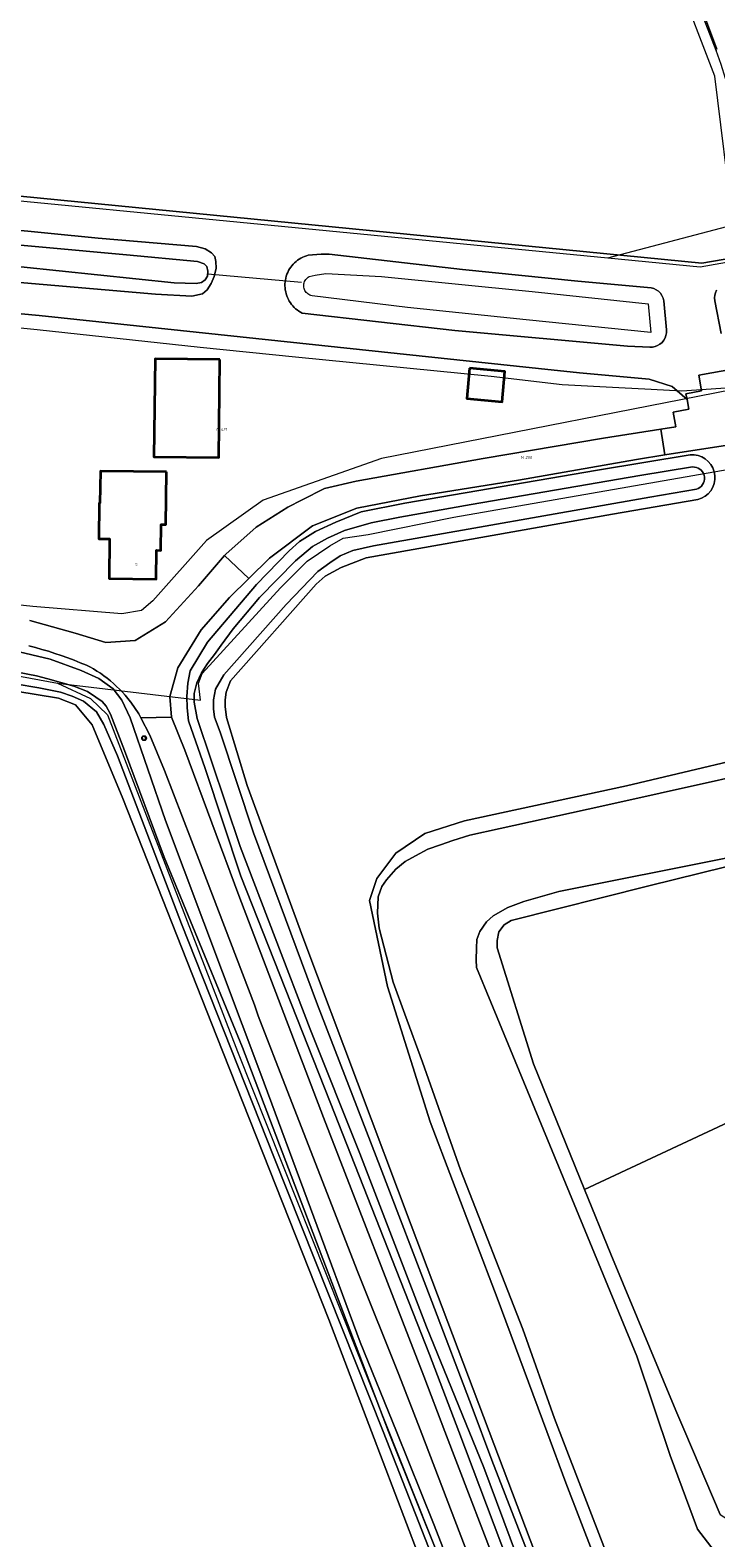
# Model space of a CAD drawing. Header units: metres. Extents: x 250001 to 257773, y 598992 to 609118.
# Tile 311 of 656: x 254298 to 254384, y 601487 to 601676. Entities that reach past the tile are written whole.
import ezdxf
from ezdxf.enums import TextEntityAlignment as Align
from ezdxf.lldxf.tags import DXFTag

# ---------------------------------------------------------------- set-up
doc = ezdxf.new("R2010")
doc.units = ezdxf.units.M
for name, color, linetype, lineweight in [('B-WE-GR-BOUWLAND-GV', 252, 'Continuous', 13), ('B-WE-GR-GROENVOORZIENING-GV', 252, 'Continuous', 18), ('B-WE-GW-WATERGANG_INSTEEK-G', 90, 'Continuous', 18), ('B-WE-KG-GRENS_PERCEEL-G', 150, 'KG-PERCEEL', 18), ('B-WE-KG-GRENS_PERCEEL-S', 150, 'Continuous', 25), ('B-WE-KW-KUNSTWERK_DUIKER-G', 252, 'Continuous', 18), ('B-WE-OG-BEBOUWING-GV', 1, 'Continuous', 35), ('B-WE-OG-BEBOUWING-T18', 7, 'Continuous', 18), ('B-WE-OG-TERREIN_ERF-GV', 7, 'Continuous', 18), ('B-WE-OG-WATER-GV', 252, 'Continuous', 18), ('B-WE-OG-WATER_SLOOT-GV', 252, 'Continuous', 18), ('B-WE-VH-ONVERHARD-GV', 252, 'Continuous', 18), ('B-WE-VH-VERHARDING_BEDRIJFSVLOERPLAAT-GV', 252, 'Continuous', 18), ('B-WE-VH-VERHARDING_GESLOTEN-GV', 252, 'Continuous', 18), ('B-WE-VW-VERKEERSTEKEN_BORD-S', 252, 'Continuous', 25), ('B-WE-VW-VERKEERSTEKEN_DRAAGCONSTRUCTIE-S', 252, 'Continuous', 25), ('X-XX-AL-REFERENTIE-G', 7, 'Continuous', 18)]:
    doc.layers.add(name, color=color, linetype=linetype, lineweight=lineweight)
doc.styles.add('NLCS-ISO', font='NLCS-ISO.ttf')
doc.styles.add('NLCS-ISO-ANNOTATIEF-T18', font='NLCS-ISO.ttf', dxfattribs={"height": 1.8})
doc.styles.get("Standard").update_dxf_attribs({"font": 'NLCS-ISO.ttf'})
tags = doc.linetypes.add('KG-PERCEEL', pattern='A,5.5,-2,["P",Standard,S=1.8,R=0,X=-0.5,Y=-0.9],-2,5.5,-2,[5,NLCS.SHX,S=0.75,R=0,X=0,Y=0],-2', length=19).pattern_tags.tags
tags[6] = DXFTag(74, 10)

# ---------------------------------------------------------------- blocks, each defined once
blk = doc.blocks.new('SKG-PERCEELNUMMER-SO')
at = {"style": 'NLCS-ISO', "oblique": 10, "flags": 1}
blk.add_attdef('GEMEENTECODE', text='', height=1.8, dxfattribs=at).set_placement((0, 2.55), align=Align.MIDDLE_CENTER)
at = {"style": 'NLCS-ISO', "oblique": 10}
blk.add_attdef('SECTIE', text='', height=1.8, dxfattribs=at).set_placement((-0.5, 0), align=Align.MIDDLE_RIGHT)
blk.add_attdef('PERCEELNUMMER', text='', height=1.8, dxfattribs=at).set_placement((0.5, 0), align=Align.MIDDLE_LEFT)
blk = doc.blocks.new('BS2021-132-Xref-KAD-20210617')
at = {"layer": 'B-WE-KG-GRENS_PERCEEL-G', "flags": 128}
for points in [[(254370.308, 601647.735), (254386.088, 601651.887), (254383.807, 601670.616), (254379.055, 601683.003), (254348.584, 601762.431), (254308.36, 601867.285), (254266.497, 601976.411)], [(254068.002, 601684.574), (254084.074, 601677.222), (254244.866, 601659.891), (254370.308, 601647.735)], [(254370.308, 601647.735), (254381.96, 601646.606), (254489.32, 601665.653), (254526.548, 601670.906)], [(254390.238, 601631.973), (254385.762, 601631.362), (254379.658, 601630.955), (254375.792, 601631.159), (254371.72, 601631.362), (254364.6, 601631.769), (254355.646, 601632.787), (254331.026, 601635.228), (254319.02, 601636.449), (254298.468, 601638.687), (254290.428, 601639.476)], [(254301.046, 601594.223), (254319.038, 601592.064), (254318.798, 601594.223), (254319.278, 601595.423), (254329.112, 601606.217), (254332.472, 601609.576), (254335.35, 601611.495), (254337.028, 601612.454), (254340.148, 601612.934), (254350.942, 601615.093), (254423.866, 601627.807), (254480.117, 601637.143)], [(254390.238, 601631.973), (254341.856, 601622.5), (254326.94, 601617.217), (254319.794, 601612.142), (254313.062, 601604.58), (254311.612, 601603.337), (254309.126, 601602.923), (254297.938, 601603.855), (254288.454, 601604.864)], [(254186.828, 601598.375), (254188.062, 601599.25), (254191.126, 601601.187), (254194.328, 601602.875), (254197.782, 601603.562), (254202.344, 601604.062), (254208.312, 601603.875), (254233.282, 601602.375), (254255.218, 601600.5), (254268.438, 601599.187), (254285.812, 601597), (254301.046, 601594.223)], [(254301.046, 601594.223), (254305.194, 601592.277), (254307.344, 601590.238), (254323.7, 601547.841), (254368.354, 601435.721), (254395.162, 601443.265), (254463.796, 601466.467)]]:
    blk.add_lwpolyline(points, dxfattribs=at)
at = {"layer": 'B-WE-KG-GRENS_PERCEEL-S', "xscale": 0.2, "yscale": 0.2, "zscale": 0.2}
for p, values in [((254321.507, 601626.149), {'PERCEELNUMMER': '421', 'SECTIE': 'M'}), ((254359.835, 601622.605), {'PERCEELNUMMER': '290', 'SECTIE': 'M'})]:
    blk.add_blockref('SKG-PERCEELNUMMER-SO', p, dxfattribs=at).add_auto_attribs(values)
blk = doc.blocks.new('BS2021-132-Xref-inmeting-2d-20210906')
at = {"layer": 'B-WE-GW-WATERGANG_INSTEEK-G'}
blk.add_lwpolyline([(254384.1, 601673.96), (254382.4, 601678.47)], dxfattribs=at)
blk = doc.blocks.new('SIE-WEG_VERKEERSBORD-SO')
at = {"color": 0, "linetype": 'ByBlock', "lineweight": 18}
blk.add_lwpolyline([(-1.125, -1.125), (1.125, -1.125), (1.125, 1.125), (-1.125, 1.125)], close=True, dxfattribs=at)
at = {"color": 0, "linetype": 'ByBlock', "lineweight": 18, "style": 'NLCS-ISO'}
blk.add_text('vb', height=1.5, dxfattribs=at).set_placement((0, 0), align=Align.MIDDLE_CENTER)
blk = doc.blocks.new('SIE-WEG_PAAL_VERKEERSBORD-SO')
at = {"color": 0, "linetype": 'ByBlock', "lineweight": 18}
blk.add_circle((0, 0), 1.5, dxfattribs=at)
at = {"color": 0, "linetype": 'ByBlock', "lineweight": 18, "style": 'NLCS-ISO'}
blk.add_text('vb', height=1.5, dxfattribs=at).set_placement((0, 0.13), align=Align.MIDDLE_CENTER)
blk = doc.blocks.new('BS2021-132-Xref-BGT-GRIJS-20210617-aangepast')
at = {"layer": 'B-WE-GR-BOUWLAND-GV', "flags": 128}
for points in [[(254083.863, 601677.527), (254215.206, 601663.483), (254382.166, 601647.079), (254388.756, 601648.215), (254386.326, 601665.003), (254385.999, 601666.794), (254385.6, 601668.569), (254385.131, 601670.327), (254384.592, 601672.065), (254383.969, 601673.819), (254377.753, 601689.925)], [(254349.393, 601476.867), (254340.567, 601500), (254335.191, 601514.092), (254321.061, 601549.825), (254309.288, 601579.689), (254305.423, 601588.955), (254303.33, 601591.47), (254301.17, 601592.321), (254285.001, 601594.972)]]:
    blk.add_lwpolyline(points, dxfattribs=at)
at = {"layer": 'B-WE-GR-GROENVOORZIENING-GV', "flags": 128}
for points in [[(254388.756, 601648.215), (254382.166, 601647.079), (254215.206, 601663.483)], [(254207.666, 601648.932), (254298.721, 601640.491), (254361.606, 601633.808), (254366.742, 601633.262), (254375.542, 601632.454), (254378.416, 601631.556), (254380.299, 601629.909), (254380.167, 601630.642), (254382.136, 601630.995), (254381.782, 601632.964), (254392.335, 601634.859)], [(254384.614, 601638.228), (254383.8, 601642.348), (254383.763, 601642.685), (254383.784, 601643.023), (254383.862, 601643.353), (254383.994, 601643.665)], [(254129.444, 601668.789), (254201.83, 601660.736), (254224.907, 601658.132), (254287.945, 601652.026), (254306.174, 601650.23), (254318.566, 601649.152), (254319.644, 601648.883), (254320.452, 601648.389), (254320.856, 601647.895), (254320.99, 601647.266), (254321.035, 601646.458), (254320.766, 601645.381), (254320.407, 601644.528), (254319.868, 601643.72), (254319.284, 601643.226), (254317.937, 601642.911), (254313.403, 601643.181), (254292.884, 601644.932), (254250.769, 601648.883), (254214.401, 601652.609), (254195.14, 601654.764), (254178.393, 601656.516), (254103.37, 601664.481)], [(254385.401, 601624.166), (254377.523, 601622.923), (254373.939, 601622.358), (254359.088, 601619.767), (254346.726, 601617.8), (254338.749, 601616.249), (254333.136, 601613.996), (254327.755, 601609.936), (254325.137, 601607.389), (254322.679, 601604.998), (254319.129, 601600.897), (254316.203, 601596.12), (254315.196, 601592.539), (254315.404, 601589.916), (254317.063, 601585.777), (254323.885, 601567.483), (254334.513, 601539.552), (254347.163, 601506.96), (254349.829, 601500), (254357.568, 601479.794)], [(254372.312, 601474.692), (254365.055, 601493.553), (254362.653, 601500), (254356.38, 601516.834), (254347.964, 601539.005), (254342.579, 601556.033), (254340.325, 601566.833), (254341.256, 601569.617), (254343.637, 601572.803), (254347.291, 601575.295), (254352.274, 601576.865), (254372.692, 601581.286), (254394.281, 601586.403)], [(254362.139, 601471.978), (254351.56, 601500), (254347.874, 601509.714), (254335.363, 601541.458), (254324.11, 601569.931), (254319.628, 601583.455), (254317.556, 601589.445), (254317.357, 601591.105), (254317.311, 601592.53), (254317.444, 601594.207), (254317.75, 601595.765), (254319.949, 601599.374), (254326.084, 601606.636), (254330.2, 601610.871), (254331.518, 601612.049), (254333.54, 601613.299), (254336.067, 601614.486), (254339.279, 601615.764), (254344.791, 601616.846), (254369.044, 601621.015), (254380.687, 601622.942), (254381.189, 601622.943), (254381.683, 601622.856), (254382.154, 601622.684), (254382.589, 601622.433), (254382.972, 601622.11), (254383.294, 601621.725), (254383.544, 601621.289), (254383.714, 601620.817), (254383.799, 601620.323), (254383.796, 601619.821), (254383.706, 601619.328), (254383.532, 601618.857), (254383.278, 601618.424), (254382.953, 601618.042), (254382.566, 601617.723), (254382.129, 601617.476), (254381.656, 601617.309), (254370.92, 601615.462), (254339.884, 601609.969), (254336.751, 601608.768), (254334.751, 601607.655), (254333.61, 601606.67), (254322.845, 601594.514), (254322.286, 601593.076), (254322.141, 601592.121), (254322.152, 601591.262), (254322.315, 601589.875), (254324.911, 601581.325), (254332.07, 601561.884), (254345.577, 601525.975), (254355.374, 601500), (254370.422, 601460.306)], [(254295.514, 601598.308), (254300.129, 601597.212), (254304.038, 601595.791), (254306.233, 601594.776), (254308.036, 601593.472), (254309.135, 601592.057), (254310.188, 601589.842), (254314.656, 601576.904), (254326.632, 601544.982), (254339.164, 601511.258), (254343.712, 601500), (254348.393, 601488.411), (254356.993, 601466.33)], [(254355.654, 601476.881), (254346.707, 601500.275), (254344.009, 601507.187), (254338.846, 601520.073), (254329.979, 601542.949), (254326.327, 601552.34), (254325.828, 601553.719), (254319.045, 601571.451), (254314.522, 601583.195), (254312.662, 601587.648), (254311.523, 601589.853), (254311.27, 601590.342), (254310.282, 601591.824), (254310.243, 601591.874), (254309.915, 601592.281), (254309.575, 601592.678), (254309.223, 601593.064), (254308.859, 601593.439), (254308.483, 601593.803), (254308.097, 601594.156), (254307.701, 601594.496), (254307.293, 601594.824), (254306.877, 601595.139), (254306.45, 601595.442), (254306.015, 601595.731), (254305.571, 601596.007), (254305.119, 601596.269), (254304.701, 601596.452), (254303.916, 601596.782), (254303.125, 601597.098), (254302.327, 601597.399), (254301.525, 601597.685), (254300.717, 601597.956), (254299.904, 601598.212), (254299.086, 601598.453), (254298.264, 601598.677), (254297.438, 601598.887)]]:
    blk.add_lwpolyline(points, dxfattribs=at)
blk.add_lwpolyline([(254330.031, 601645.901), (254330.141, 601646.126), (254330.265, 601646.343), (254330.403, 601646.552), (254330.554, 601646.751), (254330.718, 601646.94), (254330.893, 601647.119), (254331.08, 601647.286), (254331.276, 601647.44), (254331.482, 601647.582), (254331.697, 601647.71), (254331.92, 601647.825), (254332.149, 601647.925), (254332.384, 601648.01), (254332.622, 601648.079), (254334.221, 601648.181), (254335.247, 601648.195), (254352.021, 601646.287), (254366.552, 601644.801), (254375.763, 601643.97), (254376.1, 601643.879), (254376.416, 601643.731), (254376.702, 601643.53), (254376.948, 601643.283), (254377.147, 601642.996), (254377.294, 601642.68), (254377.383, 601642.342), (254377.702, 601638.66), (254377.702, 601638.32), (254377.643, 601637.984), (254377.529, 601637.664), (254377.363, 601637.367), (254377.148, 601637.103), (254376.892, 601636.879), (254376.601, 601636.702), (254376.285, 601636.577), (254375.952, 601636.507), (254375.612, 601636.494), (254372.803, 601636.63), (254351.073, 601638.605), (254331.857, 601640.785), (254331.636, 601640.903), (254331.424, 601641.035), (254331.22, 601641.181), (254331.027, 601641.339), (254330.843, 601641.509), (254330.671, 601641.691), (254330.511, 601641.883), (254330.363, 601642.085), (254330.229, 601642.296), (254330.109, 601642.515), (254330.002, 601642.742), (254329.911, 601642.974), (254329.834, 601643.213), (254329.773, 601643.455), (254329.728, 601643.701), (254329.698, 601643.95), (254329.684, 601644.199), (254329.686, 601644.449), (254329.705, 601644.699), (254329.739, 601644.947), (254329.789, 601645.192), (254329.854, 601645.433), (254329.935, 601645.67)], close=True, dxfattribs=at)
at = {"layer": 'B-WE-KW-KUNSTWERK_DUIKER-G', "flags": 128}
blk.add_lwpolyline([(254319.964, 601645.73), (254331.776, 601644.682)], dxfattribs=at)
at = {"layer": 'B-WE-OG-BEBOUWING-GV', "flags": 128}
for points in [[(254321.496, 601634.938), (254313.326, 601635.028), (254313.19, 601622.679), (254321.36, 601622.589)], [(254352.929, 601633.851), (254352.581, 601630.019), (254357.03, 601629.6), (254357.371, 601633.447)], [(254314.789, 601620.799), (254306.44, 601620.891), (254306.396, 601616.845), (254306.297, 601616.846), (254306.247, 601612.364), (254307.586, 601612.35), (254307.531, 601607.372), (254313.452, 601607.292), (254313.501, 601610.924), (254314.038, 601610.917), (254314.083, 601614.18), (254314.699, 601614.172)]]:
    blk.add_lwpolyline(points, close=True, dxfattribs=at)
at = {"layer": 'B-WE-OG-TERREIN_ERF-GV', "flags": 128}
for points in [[(254297.56, 601602.083), (254303.257, 601600.499), (254307.13, 601599.311), (254310.84, 601599.56), (254314.644, 601601.931), (254318.817, 601606.464), (254322.073, 601610.257), (254322.225, 601610.433), (254326.052, 601613.821), (254330.039, 601616.371), (254331.861, 601617.288), (254334.659, 601618.697), (254338.663, 601619.638), (254354.641, 601622.474), (254369.772, 601625.043), (254377.01, 601626.178), (254378.884, 601626.472), (254378.552, 601628.32), (254380.521, 601628.673), (254380.299, 601629.909), (254378.416, 601631.556), (254375.542, 601632.454), (254366.742, 601633.262), (254361.606, 601633.808), (254298.721, 601640.491), (254207.666, 601648.932)], [(254410.875, 601577.425), (254375.498, 601568.713), (254358.15, 601564.325), (254357.287, 601563.767), (254356.596, 601562.895), (254356.391, 601561.824), (254356.383, 601560.907), (254360.962, 601546.269), (254367.39, 601530.48), (254398.454, 601544.976)]]:
    blk.add_lwpolyline(points, dxfattribs=at)
for points in [[(254313.326, 601635.028), (254321.496, 601634.938), (254321.36, 601622.589), (254313.19, 601622.679)], [(254352.929, 601633.851), (254357.371, 601633.447), (254357.03, 601629.6), (254352.581, 601630.019)], [(254306.297, 601616.846), (254306.396, 601616.845), (254306.44, 601620.891), (254314.789, 601620.799), (254314.699, 601614.172), (254314.083, 601614.18), (254314.038, 601610.917), (254313.501, 601610.924), (254313.452, 601607.292), (254307.531, 601607.372), (254307.586, 601612.35), (254306.247, 601612.364)]]:
    blk.add_lwpolyline(points, close=True, dxfattribs=at)
at = {"layer": 'B-WE-OG-WATER-GV', "flags": 128}
for points in [[(254291.568, 601647.106), (254315.724, 601644.591), (254318.507, 601644.501), (254319.181, 601644.636), (254319.63, 601644.95), (254319.944, 601645.444), (254319.989, 601646.073), (254319.854, 601646.657), (254319.495, 601646.971), (254318.687, 601647.285), (254309.752, 601648.138), (254288.066, 601650.069)], [(254295.709, 601594.133), (254298.681, 601593.618), (254301.442, 601593.065), (254302.891, 601592.568), (254304.34, 601591.918), (254305.951, 601590.596), (254306.878, 601589.007), (254308.59, 601585.039), (254316.642, 601563.909), (254328.267, 601534.587), (254342.051, 601500), (254364.397, 601442.947)], [(254365.416, 601443.405), (254342.721, 601500), (254340.569, 601505.649), (254324.346, 601548.352), (254314.459, 601572.299), (254309.498, 601585.736), (254307.716, 601590.29), (254307.165, 601591.293), (254306.682, 601591.9), (254305.866, 601592.445), (254304.819, 601593.135), (254303.098, 601593.839), (254301.485, 601594.299), (254299.82, 601594.729), (254298.397, 601595.133), (254293.589, 601596.047)], [(254399.342, 601585.351), (254369.576, 601578.727), (254356.769, 601575.916), (254352.957, 601575.073), (254350.824, 601574.41), (254349.277, 601573.838), (254347.672, 601573.307), (254346.104, 601572.482), (254344.829, 601571.752), (254343.65, 601570.807), (254342.447, 601569.452), (254341.893, 601568.618), (254341.432, 601567.295), (254341.336, 601565.267), (254341.532, 601563.345), (254343.284, 601556.558), (254344.77, 601552.525), (254347.017, 601546.495), (254351.791, 601532.949), (254359.609, 601512.897), (254363.623, 601501.641), (254373.84, 601475.07)], [(254383.706, 601484.994), (254381.604, 601487.725), (254378.172, 601496.985), (254373.993, 601509.472), (254365.784, 601529.333), (254355.589, 601554.031), (254353.815, 601558.418), (254353.765, 601559.374), (254353.778, 601560.837), (254353.847, 601561.929), (254354.227, 601562.96), (254355.038, 601564.143), (254355.884, 601564.935), (254357.727, 601565.972), (254359.764, 601566.715), (254364.166, 601568.001), (254385.375, 601572.198)]]:
    blk.add_lwpolyline(points, dxfattribs=at)
at = {"layer": 'B-WE-OG-WATER_SLOOT-GV', "flags": 128}
for points in [[(254377.753, 601689.925), (254383.969, 601673.819)], [(254383.994, 601643.665), (254383.862, 601643.353), (254383.784, 601643.023), (254383.763, 601642.685), (254383.8, 601642.348), (254384.614, 601638.228)], [(254103.37, 601664.481), (254178.393, 601656.516), (254195.14, 601654.764), (254214.401, 601652.609), (254250.769, 601648.883), (254292.884, 601644.932), (254313.403, 601643.181), (254317.937, 601642.911), (254319.284, 601643.226), (254319.868, 601643.72), (254320.407, 601644.528), (254320.766, 601645.381), (254321.035, 601646.458), (254320.99, 601647.266), (254320.856, 601647.895), (254320.452, 601648.389), (254319.644, 601648.883), (254318.566, 601649.152), (254306.174, 601650.23), (254287.945, 601652.026), (254224.907, 601658.132), (254201.83, 601660.736), (254129.444, 601668.789)], [(254288.066, 601650.069), (254309.752, 601648.138), (254318.687, 601647.285), (254319.495, 601646.971), (254319.854, 601646.657), (254319.989, 601646.073), (254319.944, 601645.444), (254319.63, 601644.95), (254319.181, 601644.636), (254318.507, 601644.501), (254315.724, 601644.591), (254291.568, 601647.106)], [(254370.422, 601460.306), (254355.374, 601500), (254345.577, 601525.975), (254332.07, 601561.884), (254324.911, 601581.325), (254322.315, 601589.875), (254322.152, 601591.262), (254322.141, 601592.121), (254322.286, 601593.076), (254322.845, 601594.514), (254333.61, 601606.67), (254334.751, 601607.655), (254336.751, 601608.768), (254339.884, 601609.969), (254370.92, 601615.462), (254381.656, 601617.309), (254382.129, 601617.476), (254382.566, 601617.723), (254382.953, 601618.042), (254383.278, 601618.424), (254383.532, 601618.857), (254383.706, 601619.328), (254383.796, 601619.821), (254383.799, 601620.323), (254383.714, 601620.817), (254383.544, 601621.289), (254383.294, 601621.725), (254382.972, 601622.11), (254382.589, 601622.433), (254382.154, 601622.684), (254381.683, 601622.856), (254381.189, 601622.943), (254380.687, 601622.942), (254369.044, 601621.015), (254344.791, 601616.846), (254339.279, 601615.764), (254336.067, 601614.486), (254333.54, 601613.299), (254331.518, 601612.049), (254330.2, 601610.871), (254326.084, 601606.636), (254319.949, 601599.374), (254317.75, 601595.765), (254317.444, 601594.207), (254317.311, 601592.53), (254317.357, 601591.105), (254317.556, 601589.445), (254319.628, 601583.455), (254324.11, 601569.931), (254335.363, 601541.458), (254347.874, 601509.714), (254351.56, 601500), (254362.139, 601471.978)], [(254362.959, 601473.41), (254354.731, 601495.475), (254347.497, 601513.181), (254339.091, 601534.994), (254332.834, 601550.641), (254324.028, 601573.629), (254318.614, 601589.756), (254318.262, 601591.828), (254318.272, 601592.901), (254318.577, 601594.264), (254319.193, 601595.488), (254319.946, 601596.671), (254320.795, 601597.795), (254321.664, 601598.997), (254323.166, 601601.052), (254326.48, 601604.982), (254331.029, 601609.604), (254333.133, 601611.4), (254335.036, 601612.456), (254337.191, 601613.412), (254340.536, 601614.376), (254344.133, 601615.085), (254353.143, 601616.701), (254374.366, 601620.332), (254380.993, 601621.416), (254381.236, 601621.41), (254381.475, 601621.363), (254381.702, 601621.276), (254381.911, 601621.151), (254382.095, 601620.993), (254382.25, 601620.805), (254382.37, 601620.594), (254382.453, 601620.365), (254382.495, 601620.125), (254382.496, 601619.882), (254382.455, 601619.642), (254382.374, 601619.413), (254382.254, 601619.201), (254382.101, 601619.012), (254381.917, 601618.852), (254381.709, 601618.726), (254381.482, 601618.638), (254375.629, 601617.608), (254340.842, 601611.505), (254338.241, 601610.905), (254336.615, 601610.217), (254335.339, 601609.37), (254333.807, 601608.272), (254329.828, 601604.093), (254321.981, 601595.248), (254320.95, 601593.462), (254320.704, 601592.118), (254320.694, 601590.986), (254320.801, 601589.912), (254321.506, 601588.052), (254325.722, 601575.37), (254333.778, 601553.696), (254341.671, 601533.312), (254348.151, 601516.375), (254353.239, 601503.021), (254355.734, 601496.403), (254369.438, 601461.06)], [(254369.438, 601461.06), (254355.734, 601496.403), (254353.239, 601503.021), (254348.151, 601516.375), (254341.671, 601533.312), (254333.778, 601553.696), (254325.722, 601575.37), (254321.506, 601588.052), (254320.801, 601589.912), (254320.694, 601590.986), (254320.704, 601592.118), (254320.95, 601593.462), (254321.981, 601595.248), (254329.828, 601604.093), (254333.807, 601608.272), (254335.339, 601609.37), (254336.615, 601610.217), (254338.241, 601610.905), (254340.842, 601611.505), (254375.629, 601617.608), (254381.482, 601618.638), (254381.709, 601618.726), (254381.917, 601618.852), (254382.101, 601619.012), (254382.254, 601619.201), (254382.374, 601619.413), (254382.455, 601619.642), (254382.496, 601619.882), (254382.495, 601620.125), (254382.453, 601620.365), (254382.37, 601620.594), (254382.25, 601620.805), (254382.095, 601620.993), (254381.911, 601621.151), (254381.702, 601621.276), (254381.475, 601621.363), (254381.236, 601621.41), (254380.993, 601621.416), (254374.366, 601620.332), (254353.143, 601616.701), (254344.133, 601615.085), (254340.536, 601614.376), (254337.191, 601613.412), (254335.036, 601612.456), (254333.133, 601611.4), (254331.029, 601609.604), (254326.48, 601604.982), (254323.166, 601601.052), (254321.664, 601598.997), (254320.795, 601597.795), (254319.946, 601596.671), (254319.193, 601595.488), (254318.577, 601594.264), (254318.272, 601592.901), (254318.262, 601591.828), (254318.614, 601589.756), (254324.028, 601573.629), (254332.834, 601550.641), (254339.091, 601534.994), (254347.497, 601513.181), (254354.731, 601495.475), (254362.959, 601473.41)], [(254285.001, 601594.972), (254301.17, 601592.321), (254303.33, 601591.47), (254305.423, 601588.955), (254309.288, 601579.689), (254321.061, 601549.825), (254335.191, 601514.092), (254340.567, 601500), (254349.393, 601476.867)], [(254356.993, 601466.33), (254348.393, 601488.411), (254343.712, 601500), (254339.164, 601511.258), (254326.632, 601544.982), (254314.656, 601576.904), (254310.188, 601589.842), (254309.135, 601592.057), (254308.036, 601593.472), (254306.233, 601594.776), (254304.038, 601595.791), (254300.129, 601597.212), (254295.514, 601598.308)], [(254293.589, 601596.047), (254298.397, 601595.133), (254299.82, 601594.729), (254301.485, 601594.299), (254303.098, 601593.839), (254304.819, 601593.135), (254305.866, 601592.445), (254306.682, 601591.9), (254307.165, 601591.293), (254307.716, 601590.29), (254309.498, 601585.736), (254314.459, 601572.299), (254324.346, 601548.352), (254340.569, 601505.649), (254342.721, 601500), (254365.416, 601443.405)], [(254364.397, 601442.947), (254342.051, 601500), (254328.267, 601534.587), (254316.642, 601563.909), (254308.59, 601585.039), (254306.878, 601589.007), (254305.951, 601590.596), (254304.34, 601591.918), (254302.891, 601592.568), (254301.442, 601593.065), (254298.681, 601593.618), (254295.709, 601594.133)], [(254394.281, 601586.403), (254372.692, 601581.286), (254352.274, 601576.865), (254347.291, 601575.295), (254343.637, 601572.803), (254341.256, 601569.617), (254340.325, 601566.833), (254342.579, 601556.033), (254347.964, 601539.005), (254356.38, 601516.834), (254362.653, 601500), (254365.055, 601493.553), (254372.312, 601474.692)], [(254384.468, 601489.545), (254380.027, 601500), (254378.899, 601502.657), (254370.701, 601522.347), (254367.39, 601530.48), (254360.962, 601546.269), (254356.383, 601560.907), (254356.391, 601561.824), (254356.596, 601562.895), (254357.287, 601563.767), (254358.15, 601564.325), (254375.498, 601568.713), (254410.875, 601577.425)], [(254385.375, 601572.198), (254364.166, 601568.001), (254359.764, 601566.715), (254357.727, 601565.972), (254355.884, 601564.935), (254355.038, 601564.143), (254354.227, 601562.96), (254353.847, 601561.929), (254353.778, 601560.837), (254353.765, 601559.374), (254353.815, 601558.418), (254355.589, 601554.031), (254365.784, 601529.333), (254373.993, 601509.472), (254378.172, 601496.985), (254381.604, 601487.725), (254383.706, 601484.994)], [(254373.84, 601475.07), (254363.623, 601501.641), (254359.609, 601512.897), (254351.791, 601532.949), (254347.017, 601546.495), (254344.77, 601552.525), (254343.284, 601556.558), (254341.532, 601563.345), (254341.336, 601565.267), (254341.432, 601567.295), (254341.893, 601568.618), (254342.447, 601569.452), (254343.65, 601570.807), (254344.829, 601571.752), (254346.104, 601572.482), (254347.672, 601573.307), (254349.277, 601573.838), (254350.824, 601574.41), (254352.957, 601575.073), (254356.769, 601575.916), (254369.576, 601578.727), (254399.342, 601585.351)]]:
    blk.add_lwpolyline(points, dxfattribs=at)
for points in [[(254366.552, 601644.801), (254352.021, 601646.287), (254335.247, 601648.195), (254334.221, 601648.181), (254332.622, 601648.079), (254332.384, 601648.01), (254332.149, 601647.925), (254331.92, 601647.825), (254331.697, 601647.71), (254331.482, 601647.582), (254331.276, 601647.44), (254331.08, 601647.286), (254330.893, 601647.119), (254330.718, 601646.94), (254330.554, 601646.751), (254330.403, 601646.552), (254330.265, 601646.343), (254330.141, 601646.126), (254330.031, 601645.901), (254329.935, 601645.67), (254329.854, 601645.433), (254329.789, 601645.192), (254329.739, 601644.947), (254329.705, 601644.699), (254329.686, 601644.449), (254329.684, 601644.199), (254329.698, 601643.95), (254329.728, 601643.701), (254329.773, 601643.455), (254329.834, 601643.213), (254329.911, 601642.974), (254330.002, 601642.742), (254330.109, 601642.515), (254330.229, 601642.296), (254330.363, 601642.085), (254330.511, 601641.883), (254330.671, 601641.691), (254330.843, 601641.509), (254331.027, 601641.339), (254331.22, 601641.181), (254331.424, 601641.035), (254331.636, 601640.903), (254331.857, 601640.785), (254351.073, 601638.605), (254372.803, 601636.63), (254375.612, 601636.494), (254375.952, 601636.507), (254376.285, 601636.577), (254376.601, 601636.702), (254376.892, 601636.879), (254377.148, 601637.103), (254377.363, 601637.367), (254377.529, 601637.664), (254377.643, 601637.984), (254377.702, 601638.32), (254377.702, 601638.66), (254377.383, 601642.342), (254377.294, 601642.68), (254377.147, 601642.996), (254376.948, 601643.283), (254376.702, 601643.53), (254376.416, 601643.731), (254376.1, 601643.879), (254375.763, 601643.97)], [(254375.722, 601638.336), (254360.03, 601639.927), (254345.097, 601641.507), (254333.091, 601642.949), (254332.951, 601642.987), (254332.817, 601643.04), (254332.689, 601643.108), (254332.569, 601643.189), (254332.459, 601643.283), (254332.36, 601643.389), (254332.273, 601643.504), (254332.2, 601643.629), (254332.141, 601643.761), (254332.096, 601643.899), (254332.068, 601644.041), (254332.055, 601644.185), (254332.058, 601644.329), (254332.077, 601644.473), (254332.111, 601644.613), (254332.161, 601644.749), (254332.226, 601644.878), (254332.304, 601645), (254332.396, 601645.112), (254332.499, 601645.214), (254332.613, 601645.303), (254332.725, 601645.373), (254333.475, 601645.565), (254334.819, 601645.755), (254341.843, 601645.371), (254360.784, 601643.484), (254375.417, 601641.942)]]:
    blk.add_lwpolyline(points, close=True, dxfattribs=at)
at = {"layer": 'B-WE-VH-ONVERHARD-GV', "flags": 128}
blk.add_lwpolyline([(254413.949, 601500), (254398.454, 601544.976), (254367.39, 601530.48), (254370.701, 601522.347), (254378.899, 601502.657), (254380.027, 601500), (254384.468, 601489.545), (254388.405, 601487.041), (254401.167, 601490.051), (254416.05, 601494.631)], close=True, dxfattribs=at)
at = {"layer": 'B-WE-VH-VERHARDING_BEDRIJFSVLOERPLAAT-GV', "flags": 128}
blk.add_lwpolyline([(254392.335, 601634.859), (254381.782, 601632.964), (254382.136, 601630.995), (254380.167, 601630.642), (254380.299, 601629.909), (254380.521, 601628.673), (254378.552, 601628.32), (254378.884, 601626.472), (254377.01, 601626.178), (254377.523, 601622.923), (254385.401, 601624.166)], dxfattribs=at)
at = {"layer": 'B-WE-VH-VERHARDING_GESLOTEN-GV', "flags": 128}
blk.add_lwpolyline([(254359.088, 601619.767), (254373.939, 601622.358), (254377.523, 601622.923), (254377.01, 601626.178), (254369.772, 601625.043), (254354.641, 601622.474), (254338.663, 601619.638), (254334.659, 601618.697), (254331.861, 601617.288), (254330.039, 601616.371), (254326.052, 601613.821), (254322.225, 601610.433), (254322.073, 601610.257), (254325.137, 601607.389), (254327.755, 601609.936), (254333.136, 601613.996), (254338.749, 601616.249), (254346.726, 601617.8)], close=True, dxfattribs=at)
for points in [[(254297.438, 601598.887), (254298.264, 601598.677), (254299.086, 601598.453), (254299.904, 601598.212), (254300.717, 601597.956), (254301.525, 601597.685), (254302.327, 601597.399), (254303.125, 601597.098), (254303.916, 601596.782), (254304.701, 601596.452), (254305.119, 601596.269), (254305.571, 601596.007), (254306.015, 601595.731), (254306.45, 601595.442), (254306.877, 601595.139), (254307.293, 601594.824), (254307.701, 601594.496), (254308.097, 601594.156), (254308.483, 601593.803), (254308.859, 601593.439), (254309.223, 601593.064), (254309.575, 601592.678), (254309.915, 601592.281), (254310.243, 601591.874), (254310.282, 601591.824), (254311.27, 601590.342), (254311.523, 601589.853), (254315.404, 601589.916), (254315.196, 601592.539), (254316.203, 601596.12), (254319.129, 601600.897), (254322.679, 601604.998), (254325.137, 601607.389), (254322.073, 601610.257), (254318.817, 601606.464), (254314.644, 601601.931), (254310.84, 601599.56), (254307.13, 601599.311), (254303.257, 601600.499), (254297.56, 601602.083)], [(254357.568, 601479.794), (254349.829, 601500), (254347.163, 601506.96), (254334.513, 601539.552), (254323.885, 601567.483), (254317.063, 601585.777), (254315.404, 601589.916), (254311.523, 601589.853), (254312.662, 601587.648), (254314.522, 601583.195), (254319.045, 601571.451), (254325.828, 601553.719), (254326.327, 601552.34), (254329.979, 601542.949), (254338.846, 601520.073), (254344.009, 601507.187), (254346.707, 601500.275), (254355.654, 601476.881)]]:
    blk.add_lwpolyline(points, dxfattribs=at)
at = {"layer": 'B-WE-VW-VERKEERSTEKEN_BORD-S', "xscale": 0.2, "yscale": 0.2, "zscale": 0.2}
blk.add_blockref('SIE-WEG_VERKEERSBORD-SO', (254311.946, 601587.279), dxfattribs=at)
at = {"layer": 'B-WE-VW-VERKEERSTEKEN_DRAAGCONSTRUCTIE-S', "xscale": 0.2, "yscale": 0.2, "zscale": 0.2}
blk.add_blockref('SIE-WEG_PAAL_VERKEERSBORD-SO', (254311.946, 601587.279), dxfattribs=at)
at = {"layer": 'B-WE-OG-BEBOUWING-T18', "style": 'NLCS-ISO-ANNOTATIEF-T18'}
blk.add_text('5', height=0.36, rotation=359.3, dxfattribs=at).set_placement((254310.977, 601609.142), align=Align.MIDDLE)

msp = doc.modelspace()

# ---------------------------------------------------------------- block references
at = {"layer": 'X-XX-AL-REFERENTIE-G'}
for name in ['BS2021-132-Xref-BGT-GRIJS-20210617-aangepast', 'BS2021-132-Xref-KAD-20210617', 'BS2021-132-Xref-inmeting-2d-20210906']:
    msp.add_blockref(name, (0, 0), dxfattribs=at)

doc.saveas('drawing.dxf')
